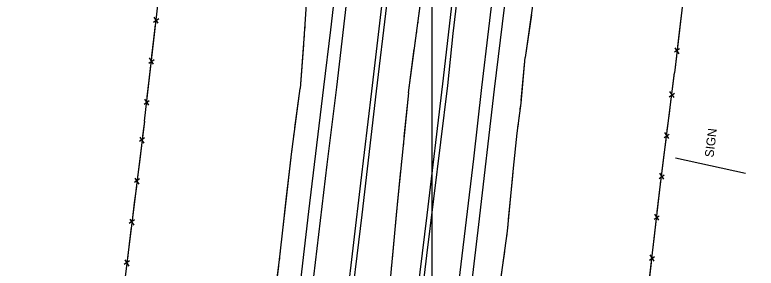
# Model space of a CAD drawing. Extents: x 353423 to 364002, y 127000 to 201942.
# Drawn here: x 361218 to 361719, y 140260 to 140431 of the extents above; entities that cross this region are included whole.
import ezdxf

# ---------------------------------------------------------------- set-up
doc = ezdxf.new("R2010")
doc.units = 0
for name, color, linetype in [('E_DTM_SlopeBottom', 7, 'Continuous'), ('E_DTM_SlopeTop', 7, 'Continuous'), ('E_LAND_BrushLine', 7, 'Continuous'), ('E_LAND_TreeLine', 7, 'Continuous'), ('E_STRUCT_WingWall', 7, 'Continuous')]:
    doc.layers.add(name, color=color, linetype=linetype)

msp = doc.modelspace()

# ---------------------------------------------------------------- linework, layer by layer
at = {"layer": 'E_DTM_SlopeBottom'}
for p, q in [((361311.41, 140425.67), (361314.88, 140428.09)), ((361314.61, 140425.13), (361311.82, 140429.2)), ((361667.37, 140407.73), (361663.92, 140405.33)), ((361664.2, 140408.26), (361666.96, 140404.23)), ((361311.42, 140397.43), (361308.63, 140401.5)), ((361308.22, 140397.97), (361311.7, 140400.39)), ((361660.43, 140375.34), (361663.93, 140377.72)), ((361663.62, 140374.77), (361660.88, 140378.86)), ((361305.04, 140370.27), (361308.51, 140372.68)), ((361308.24, 140369.73), (361305.44, 140373.79)), ((361660.14, 140347.17), (361657.4, 140351.26)), ((361305.34, 140347.48), (361301.84, 140345.09)), ((361302.14, 140348.04), (361304.9, 140343.95)), ((361656.96, 140347.74), (361660.45, 140350.12)), ((361653.48, 140320.14), (361656.97, 140322.52)), ((361656.66, 140319.57), (361653.92, 140323.66)), ((361301.91, 140319.8), (361298.41, 140317.42)), ((361298.71, 140320.37), (361301.47, 140316.28)), ((361653.41, 140291.96), (361650.63, 140296.02)), ((361298.47, 140292.13), (361294.98, 140289.74)), ((361295.28, 140292.7), (361298.04, 140288.61)), ((361650.22, 140292.51), (361653.68, 140294.91)), ((361646.99, 140264.88), (361650.46, 140267.28)), ((361650.18, 140264.33), (361647.4, 140268.39)), ((361295.04, 140264.46), (361291.55, 140262.07)), ((361291.85, 140265.03), (361294.6, 140260.94))]:
    msp.add_line(p, q, dxfattribs=at)
for points in [[(361305.24, 140358.87), (361332.46, 140595.62), (361345.66, 140708.54), (361356.83, 140803.39), (361360.75, 140835.87), (361384.53, 140901.15), (361406.19, 140961.2), (361409.39, 140988.16), (361418.6, 141065.16), (361430.3, 141163.58), (361439.68, 141241.86), (361448.78, 141318), (361457.81, 141392.47), (361466.93, 141470.76), (361469.86, 141495.96), (361476.63, 141552.41), (361483.26, 141608.1), (361492.36, 141685.09), (361501.8, 141763.36), (361508.6, 141819.17), (361514.52, 141865.64), (361518.84, 141902.54)], [(361815.27, 141902.13), (361799.89, 141776.6), (361786.19, 141665.76), (361776.05, 141576.8), (361762.28, 141465.77), (361748.01, 141343.27), (361727.36, 141173.93), (361711.85, 141042.31), (361697.34, 140923.25), (361695.4, 140819.76), (361693.57, 140714.8), (361691.5, 140631.14), (361691.08, 140621.35), (361678.79, 140518.71), (361663.99, 140391.58)], [(361668.48, 140430.16), (361667.18, 140419.01)], [(361311.61, 140414.28), (361312.75, 140424.18)], [(361667.18, 140419.01), (361666.04, 140409.21)], [(361310.32, 140403.02), (361311.61, 140414.28)], [(361665.29, 140402.73), (361663.99, 140391.58)], [(361308.42, 140386.57), (361309.56, 140396.48)], [(361428.6, 138430.59), (361451.84, 138627.21), (361462.23, 138712.51), (361472.64, 138797.29), (361482.43, 138876.8), (361497.38, 139000.17), (361509.13, 139098.72), (361519.94, 139188.02), (361528.99, 139261.35), (361540.7, 139360.78), (361549.41, 139436.33), (361561.04, 139532.43), (361573.26, 139634.37), (361584.38, 139728.65), (361594.28, 139810.42), (361604.6, 139900.08), (361621.11, 140034.35), (361638.45, 140178.8), (361654.48, 140316.16), (361663.99, 140391.58)], [(361662.58, 140380.36), (361663.99, 140391.58)], [(361307.13, 140375.32), (361308.42, 140386.57)], [(361660.51, 140363.98), (361661.76, 140373.84)], [(361305.24, 140358.87), (361306.38, 140368.77)], [(361659.1, 140352.76), (361660.51, 140363.98)], [(361305.24, 140358.87), (361282.1, 140172.28), (361265.53, 140040.7), (361252.25, 139929.56), (361234.39, 139781.9), (361220.2, 139657.56), (361203.66, 139524.34), (361190.54, 139413.1), (361174.58, 139281.01), (361157.48, 139138.39), (361139.41, 138987.97), (361128.03, 138894.44), (361110.72, 138753.85), (361097.47, 138640.69), (361084.09, 138537.64), (361071.17, 138421.1)], [(361305.24, 140358.87), (361304.01, 140348.98)], [(361657.03, 140336.38), (361658.28, 140346.24)], [(361303.2, 140342.44), (361301.81, 140331.2)], [(361655.62, 140325.16), (361657.03, 140336.38)], [(361301.81, 140331.2), (361300.58, 140321.31)], [(361653.62, 140308.77), (361654.48, 140316.16), (361654.8, 140318.64)], [(361299.77, 140314.77), (361298.37, 140303.53)], [(361652.31, 140297.54), (361653.62, 140308.77)], [(361298.37, 140303.53), (361297.15, 140293.64)], [(361650.4, 140281.14), (361651.55, 140291.01)], [(361296.34, 140287.1), (361294.94, 140275.86)], [(361649.09, 140269.91), (361650.4, 140281.14)], [(361294.94, 140275.86), (361293.72, 140265.97)], [(361647.17, 140253.51), (361648.32, 140263.38)]]:
    msp.add_lwpolyline(points, dxfattribs=at)
at = {"layer": 'E_DTM_SlopeTop'}
for points in [[(361611.29, 141920.96), (361602.36, 141844.84), (361592.58, 141761.52), (361582.79, 141683.72), (361574.17, 141609.91), (361564.31, 141527.89), (361554.68, 141445.42), (361543.73, 141356.58), (361533.54, 141271.57), (361523.54, 141188.92), (361513.97, 141109.08), (361506.25, 141047.57), (361497.1, 140973.59), (361488.65, 140902.51), (361480.03, 140832.6), (361470.39, 140748.73), (361461.2, 140674.31), (361450.68, 140584.96), (361439.95, 140496.63), (361431.07, 140420.48), (361426.31, 140381.82)], [(361435.34, 140381.85), (361457.18, 140568.44), (361469.09, 140665.59), (361478.95, 140747.8), (361490.36, 140843.86), (361500.14, 140924.7), (361512.56, 141026.7), (361524.15, 141122.18), (361535.98, 141219.99), (361548.17, 141321.16), (361554.34, 141373.85), (361565.4, 141464.62), (361578.55, 141572.82), (361590.26, 141670.46), (361607.67, 141817.67), (361619.98, 141919.6)], [(361459.16, 140379.14), (361473.79, 140503.83), (361482.62, 140576.92), (361491.58, 140652.65), (361499.47, 140718.05), (361507.21, 140780.52), (361516.14, 140855.52), (361524.91, 140929.97), (361533.56, 141001.36), (361543.49, 141084.73), (361551.59, 141153.07), (361562.64, 141244.96), (361574.06, 141338.75), (361584.51, 141424.1), (361593.63, 141501.99), (361603.6, 141585.75), (361613.87, 141670.17), (361624.65, 141761.8), (361634.97, 141846.42), (361643.1, 141914.92)], [(361646.66, 141914.44), (361636.19, 141827.71), (361625.64, 141739.59), (361615.32, 141655.05), (361604.24, 141560.53), (361591.95, 141460.83), (361578.96, 141350.65), (361567.82, 141257.57), (361555.66, 141154.9), (361544.75, 141064.98), (361531.7, 140960.86), (361521.16, 140871.9), (361509.94, 140778.54), (361496.41, 140666.45), (361482.85, 140555.4), (361469.02, 140437.2), (361462.08, 140379.02)], [(361507.26, 140383.99), (361525.19, 140540.35), (361534.36, 140618.11), (361544.25, 140698.61), (361554.45, 140783.77), (361566.69, 140883.17), (361577.13, 140972.55), (361587.23, 141055.61), (361596.92, 141137.02), (361607.2, 141223.06), (361618.66, 141315.33), (361628.73, 141401.15), (361635.45, 141458.85), (361645.02, 141537.33), (361654.28, 141613.95), (361663.85, 141692.79), (361674.52, 141781.73), (361685.23, 141872.35), (361690.57, 141914.42)], [(361693.27, 141913.82), (361680.74, 141810.29), (361669.52, 141715.62), (361659.23, 141629.43), (361649.09, 141543.74), (361638.26, 141455.86), (361626.86, 141359.19), (361614, 141253.05), (361601.51, 141148.42), (361590.85, 141059.54), (361581.07, 140979.11), (361571.48, 140899.23), (361560.02, 140803.87), (361548.17, 140706.68), (361536.24, 140608.48), (361525.82, 140518.32), (361513.94, 140418.02), (361510.36, 140382.95)], [(361533.64, 140381.54), (361552.49, 140540.25), (361563.99, 140633.9), (361573.48, 140712.05), (361585.37, 140811.68), (361595.45, 140893.65), (361607.16, 140991.9), (361616.7, 141074.12), (361627.41, 141161.06), (361636.81, 141240.07), (361645.63, 141314.49), (361656.11, 141401.23), (361664.32, 141468.02), (361674.67, 141555.52), (361685.09, 141642.16), (361697.17, 141742.83), (361706.77, 141824.21), (361717.25, 141911.21)], [(361726.21, 141910.72), (361717.92, 141842.95), (361709.58, 141771.88), (361701.59, 141702.6), (361692.07, 141624.76), (361682.64, 141548.73), (361672.44, 141465.43), (361662.59, 141379.75), (361651.14, 141284.03), (361640.18, 141193.1), (361631.05, 141118.64), (361621.38, 141035.84), (361611.43, 140952.85), (361601.54, 140871.05), (361592.02, 140792), (361580.98, 140701.92), (361570.48, 140614.52), (361561.19, 140537.08), (361541.86, 140380.36)], [(361510.36, 140382.95), (361496.03, 140268.15), (361485.6, 140179.07), (361481.47, 140144.64), (361471, 140054.85), (361460.48, 139971.39), (361451.17, 139889.89), (361440.07, 139799.06), (361430.12, 139716.83), (361419.13, 139624.25), (361409.73, 139546.3), (361400.02, 139468.02), (361390.14, 139382.64), (361378.05, 139283.64), (361368.15, 139201.13), (361356, 139100.55), (361345.17, 139011.49), (361324.24, 138836.33), (361311.64, 138731.43), (361299.98, 138631.96), (361290.24, 138551.3), (361276.26, 138434.56)], [(361426.31, 140381.82), (361416.27, 140297.89), (361406.67, 140216.25), (361398.7, 140151.41), (361389.1, 140072.36), (361382.28, 140015), (361375.2, 139953.09), (361367.3, 139889.33), (361359.25, 139824.92), (361351.1, 139754.83), (361340.89, 139669.33), (361331.48, 139591.74), (361324.25, 139530.18), (361315.28, 139454.12), (361307.05, 139386.77), (361297.29, 139307.09), (361288.55, 139232.41), (361279.39, 139157.61)], [(361287.4, 139149.37), (361295.09, 139213.42), (361303.16, 139280.35), (361310.98, 139344.71), (361319.47, 139415.17), (361330.27, 139505.18), (361337.82, 139568.3), (361345.01, 139629.5), (361352.94, 139694.47), (361361.16, 139762.69), (361372, 139855.38), (361382.47, 139940.64), (361391.75, 140019.01), (361401.2, 140098.94), (361410.1, 140171.78), (361418.67, 140244.42), (361428.99, 140329.49), (361435.34, 140381.85)], [(361358.51, 139145.22), (361366.73, 139214), (361376.57, 139295.22), (361385.34, 139368.92), (361392.35, 139426.22), (361401.38, 139502.58), (361409.75, 139572.5), (361418.25, 139645.25), (361428.71, 139732.43), (361437.04, 139801.84), (361444.83, 139866.62), (361453.48, 139937.84), (361460.71, 139998.74), (361469.1, 140068.49), (361479.56, 140154.29), (361487.04, 140218.26), (361496.62, 140295.19), (361507.26, 140383.99)], [(361383.97, 139133.69), (361391, 139192.71), (361399.45, 139262.39), (361407.49, 139327.77), (361415.93, 139398.66), (361426.33, 139487.69), (361436.07, 139566.86), (361444.95, 139640.77), (361454.48, 139720.45), (361462.77, 139790.42), (361470.04, 139851.21), (361477.49, 139913.76), (361484.89, 139975.3), (361493.11, 140043.14), (361501.55, 140113.09), (361510.27, 140186.53), (361518.85, 140256.52), (361528.05, 140333.4), (361533.64, 140381.54)], [(361306.66, 139107.33), (361315.23, 139180.73), (361325.27, 139263.18), (361334.43, 139339.57), (361343.52, 139416.4), (361352.03, 139485.99), (361361.67, 139565.78), (361371.55, 139648.1), (361382.28, 139736.57), (361392.99, 139826.26), (361399.8, 139884.68), (361407.72, 139950.39), (361416.67, 140025.67), (361425.99, 140101.36), (361433.89, 140168.49), (361442.3, 140236.79), (361451.69, 140316.85), (361459.16, 140379.14)], [(361462.08, 140379.02), (361452.29, 140295.52), (361443.04, 140219.84), (361434.41, 140147.32), (361426.27, 140079.79), (361418.92, 140018.51), (361411.37, 139954.48), (361404.44, 139897.37), (361396.15, 139828.59), (361388.99, 139766.26), (361381.25, 139702.67), (361374.2, 139642.18), (361368.39, 139595.52), (361360.67, 139531.3), (361351.48, 139456.31), (361343.46, 139388.27), (361335.16, 139319.97), (361326.35, 139248.4), (361317.61, 139172.02), (361309.42, 139104.67)], [(361541.86, 140380.36), (361531.31, 140289.03), (361518.12, 140178.83), (361509.48, 140106.68), (361500.76, 140033.53), (361491.75, 139960.64), (361482.07, 139878.49), (361472.45, 139797.81), (361462.09, 139712.3), (361451.74, 139625.41), (361442.38, 139547.52), (361434.95, 139486.9), (361426.16, 139412.72), (361416.94, 139335.9), (361406.56, 139247.76), (361395.86, 139157.74), (361384.42, 139066.24), (361375.15, 138989.27), (361365.27, 138904.89), (361355.4, 138820.82), (361343.2, 138722.92), (361334.28, 138646), (361325.52, 138575.62), (361316.35, 138500.28)]]:
    msp.add_lwpolyline(points, dxfattribs=at)
at = {"layer": 'E_LAND_BrushLine'}
msp.add_line((361712.11, 140323.49), (361664.58, 140333.83), dxfattribs=at)
at = {"layer": 'E_LAND_TreeLine'}
for p, q in [((361500, 140000), (361500, 142000)), ((361500, 138000), (361500, 141000))]:
    msp.add_line(p, q, dxfattribs=at)
at = {"layer": 'E_STRUCT_WingWall'}
for points in [[(361483.86, 140377.98), (361499.38, 140492.29), (361505.25, 140545.58), (361510.85, 140610.24), (361518.71, 140676.87), (361527.95, 140741.48), (361537.87, 140822.62), (361545.13, 140883.01), (361556.16, 140973.05), (361566.98, 141065.89), (361576.75, 141141.99), (361588.92, 141222.85), (361601.75, 141333.16), (361608.16, 141401.92), (361615.7, 141479.82), (361620.39, 141520.09)], [(361459.08, 141011.8), (361458.33, 141000), (361456.24, 140983.17), (361456.81, 140967.47), (361455.89, 140948.4), (361453.66, 140933), (361453.32, 140917.02), (361449.58, 140895.47), (361448.04, 140875.62), (361447.18, 140854.74), (361444.11, 140826.41), (361442.25, 140793.01), (361440.7, 140772.52), (361437.21, 140727.46), (361432.82, 140673.77), (361428.65, 140610.01), (361425.12, 140557.45), (361418.02, 140487.82), (361413.13, 140414.49), (361410.51, 140380.88)], [(361667.53, 141008.2), (361656.96, 140954.5), (361644.87, 140898.62), (361631.32, 140844.33), (361620.38, 140796.3), (361614.85, 140754.59), (361600.85, 140693.26), (361595.3, 140644.1), (361584.21, 140568.73), (361574.58, 140497.84), (361568.41, 140439.8), (361562.97, 140401.83)], [(361490.91, 140429.89), (361494.91, 140459.41)], [(361414.08, 140428.71), (361413.95, 140426.67)], [(361567.09, 140430.58), (361562.97, 140401.83)], [(361413.67, 140422.6), (361413.54, 140420.56)], [(361490.08, 140423.78), (361490.36, 140425.82)], [(361413.27, 140416.49), (361413.13, 140414.49), (361413.13, 140414.46)], [(361489.25, 140417.68), (361489.53, 140419.71)], [(361488.42, 140411.57), (361488.7, 140413.6)], [(361412.81, 140410.39), (361410.51, 140380.88)], [(361483.86, 140377.98), (361487.87, 140407.5)], [(361501.23, 139841.89), (361502.42, 139868.05), (361504.66, 139891.34), (361506.92, 139914.82), (361509.44, 139939.52), (361510.36, 139960.93), (361511.28, 139975.26), (361513.41, 139993.06), (361514.62, 140011.26), (361516.7, 140025.07), (361519.34, 140043.69), (361521.65, 140061.39), (361524.17, 140080.03), (361525.64, 140099.49), (361534.64, 140169.13), (361542.69, 140225.49), (361547.59, 140260.01), (361550.91, 140284.52), (361555.05, 140327.1), (361557.49, 140350.62), (361560.08, 140370.94), (361562.97, 140401.83)], [(361560.25, 140372.76), (361562.97, 140401.83)], [(361355.97, 139941.32), (361364.3, 140007.5), (361372.9, 140079.44), (361381.86, 140149.03), (361388.56, 140202.55), (361396.44, 140263.32), (361404.74, 140336.57), (361410.51, 140380.88)], [(361407.05, 140354.35), (361410.51, 140380.88)], [(361483.86, 140377.98), (361476.25, 140302.49), (361470.13, 140237.24), (361462.65, 140176.41), (361454.39, 140117.79), (361451, 140085.51), (361445.07, 140033.14), (361437.82, 139978.71), (361432.95, 139937.19), (361426.28, 139884.81)], [(361483.86, 140377.98), (361480.85, 140348.13)], [(361559.55, 140366.76), (361559.8, 140368.76)], [(361558.79, 140360.77), (361559.04, 140362.77)], [(361558.02, 140354.78), (361558.28, 140356.78)], [(361406.34, 140348.86), (361406.58, 140350.69)], [(361554.53, 140321.75), (361555.05, 140327.1), (361557.49, 140350.62), (361557.51, 140350.79)], [(361405.62, 140343.37), (361405.86, 140345.2)], [(361480.44, 140344.01), (361480.23, 140341.95)], [(361404.91, 140337.88), (361405.15, 140339.71)], [(361479.82, 140337.84), (361479.61, 140335.78)], [(361401.46, 140307.62), (361404.47, 140334.21)], [(361479.19, 140331.66), (361478.98, 140329.6)], [(361478.57, 140325.49), (361476.25, 140302.49), (361475.61, 140295.63)], [(361551.71, 140292.7), (361554.53, 140321.75)], [(361398.45, 140281.03), (361401.46, 140307.62)], [(361475.61, 140295.63), (361472.8, 140265.76)], [(361551.12, 140286.69), (361551.32, 140288.7)], [(361550.4, 140280.7), (361550.66, 140282.69)], [(361397.82, 140275.52), (361398.03, 140277.36)], [(361549.58, 140274.71), (361549.85, 140276.71)], [(361397.2, 140270.02), (361397.41, 140271.86)], [(361545.01, 140241.81), (361547.59, 140260.01), (361549.04, 140270.72)], [(361396.58, 140264.52), (361396.79, 140266.35)], [(361392.68, 140234.32), (361396.12, 140260.86)], [(361472.42, 140261.64), (361472.22, 140259.58)]]:
    msp.add_lwpolyline(points, dxfattribs=at)

# ---------------------------------------------------------------- texts
at = {"layer": 'E_LAND_BrushLine'}
msp.add_text('SIGN', height=6, rotation=83.2544, dxfattribs=at).set_placement((361690.34, 140334.11))

doc.saveas('drawing.dxf')
